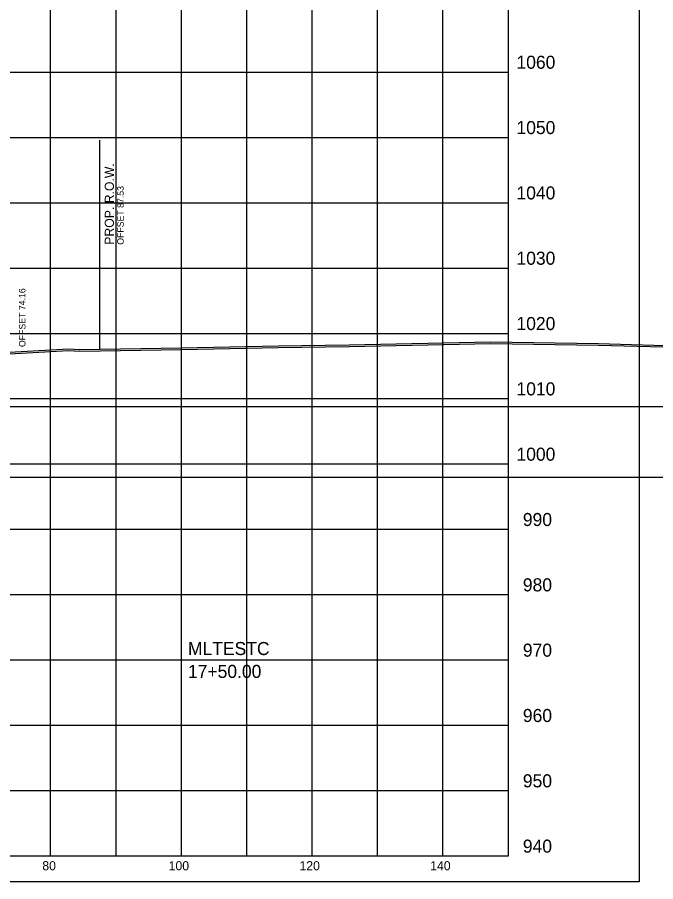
# Model space of a CAD drawing. Extents: x 1131015 to 1136271, y 133453 to 174329.
# Drawn here: x 1131415.4 to 1131513, y 167605.7 to 167738 of the extents above; entities that cross this region are included whole.
import ezdxf

# ---------------------------------------------------------------- set-up
doc = ezdxf.new("R2010")
doc.units = 0
for name, color, linetype in [('DESIGN - ROW - Right-of-Way and Easement Labels', 7, 'Continuous'), ('DESIGN - ROW - Right-of-Way Linework', 7, 'Continuous'), ('DESIGN - SCRATCH - User 1', 7, 'Continuous'), ('DESIGN - SHEET - Corner Text', 7, 'Continuous'), ('DESIGN - SHEET - Light Grid', 7, 'Continuous'), ('DESIGN - SHEET - Linework', 7, 'Continuous'), ('DESIGN - SHEET - Plot Shape', 7, 'Continuous'), ('DESIGN - TYPICAL - Slope Tie Text', 7, 'Continuous'), ('DESIGN - TYPICAL - Warning Text', 7, 'Continuous'), ('SURVEY - GROUND - Bottom of Topsoil Layer', 7, 'Continuous'), ('SURVEY - GROUND - Top of Ground', 7, 'Continuous')]:
    doc.layers.add(name, color=color, linetype=linetype)

msp = doc.modelspace()

# ---------------------------------------------------------------- linework, layer by layer
at = {"layer": 'DESIGN - ROW - Right-of-Way Linework'}
msp.add_line((1131427.99, 167687.22), (1131427.99, 167719.22), dxfattribs=at)
at = {"layer": 'DESIGN - SCRATCH - User 1'}
for p, q in [((1131340.46, 167678.46), (1131921.42, 167678.46)), ((1131340.46, 167667.66), (1131921.42, 167667.66)), ((1131340.46, 167667.66), (1131786.53, 167667.66))]:
    msp.add_line(p, q, dxfattribs=at)
at = {"layer": 'DESIGN - SHEET - Light Grid'}
msp.add_line((1131340.46, 167667.66), (1131640.46, 167667.66), dxfattribs=at)
at = {"layer": 'DESIGN - SHEET - Linework'}
for p, q in [((1131420.46, 167609.66), (1131420.46, 167819.66)), ((1131430.46, 167609.66), (1131430.46, 167819.66)), ((1131440.46, 167609.66), (1131440.46, 167819.66)), ((1131450.46, 167609.66), (1131450.46, 167819.66)), ((1131460.46, 167609.66), (1131460.46, 167819.66)), ((1131470.46, 167609.66), (1131470.46, 167819.66)), ((1131480.46, 167609.66), (1131480.46, 167819.66)), ((1131190.46, 167729.66), (1131490.46, 167729.66)), ((1131190.46, 167719.66), (1131490.46, 167719.66)), ((1131190.46, 167709.66), (1131490.46, 167709.66)), ((1131190.46, 167699.66), (1131490.46, 167699.66)), ((1131190.46, 167689.66), (1131490.46, 167689.66)), ((1131190.46, 167679.66), (1131490.46, 167679.66)), ((1131190.46, 167669.66), (1131490.46, 167669.66)), ((1131190.46, 167659.66), (1131490.46, 167659.66)), ((1131190.46, 167649.66), (1131490.46, 167649.66)), ((1131190.46, 167639.66), (1131490.46, 167639.66)), ((1131190.46, 167629.66), (1131490.46, 167629.66)), ((1131190.46, 167619.66), (1131490.46, 167619.66))]:
    msp.add_line(p, q, dxfattribs=at)
msp.add_lwpolyline([(1131190.46, 167819.66), (1131190.46, 167609.66), (1131490.46, 167609.66), (1131490.46, 167819.66)], dxfattribs=at)
at = {"layer": 'DESIGN - SHEET - Plot Shape'}
msp.add_lwpolyline([(1131170.46, 167823.6), (1131510.46, 167823.6), (1131510.46, 167605.72), (1131170.46, 167605.72)], close=True, dxfattribs=at)
at = {"layer": 'SURVEY - GROUND - Bottom of Topsoil Layer'}
for p, q in [((1131466.1, 167687.67), (1131487.72, 167688.09)), ((1131487.72, 167688.09), (1131504.24, 167687.84)), ((1131504.24, 167687.84), (1131521.6, 167687.37)), ((1131396.41, 167685.58), (1131423.2, 167687.02)), ((1131423.2, 167687.02), (1131424.91, 167686.92)), ((1131424.91, 167686.92), (1131440.48, 167687.17)), ((1131440.48, 167687.17), (1131455.27, 167687.51)), ((1131455.27, 167687.51), (1131466.1, 167687.67))]:
    msp.add_line(p, q, dxfattribs=at)
at = {"layer": 'SURVEY - GROUND - Top of Ground'}
for p, q in [((1131440.48, 167687.42), (1131455.27, 167687.76)), ((1131455.27, 167687.76), (1131466.1, 167687.92)), ((1131466.1, 167687.92), (1131487.72, 167688.34)), ((1131487.72, 167688.34), (1131504.24, 167688.09)), ((1131504.24, 167688.09), (1131521.6, 167687.62)), ((1131396.41, 167685.83), (1131423.2, 167687.27)), ((1131423.2, 167687.27), (1131424.91, 167687.17)), ((1131424.91, 167687.17), (1131440.48, 167687.42))]:
    msp.add_line(p, q, dxfattribs=at)

# ---------------------------------------------------------------- texts
at = {"layer": 'DESIGN - ROW - Right-of-Way and Easement Labels'}
for s, height, p in [('PROP. R.O.W.', 1.4, (1131430.14, 167703.22)), ('OFFSET 87.53', 1, (1131431.64, 167703.22))]:
    msp.add_text(s, height=height, rotation=90, dxfattribs=at).set_placement(p)
at = {"layer": 'DESIGN - SHEET - Corner Text'}
for s, height, p in [('1060', 2, (1131491.7, 167730.16)), ('1050', 2, (1131491.7, 167720.16)), ('1040', 2, (1131491.7, 167710.16)), ('1030', 2, (1131491.7, 167700.16)), ('1020', 2, (1131491.7, 167690.16)), ('1010', 2, (1131491.7, 167680.16)), ('1000', 2, (1131491.7, 167670.16)), ('990', 2, (1131492.68, 167660.16)), ('980', 2, (1131492.68, 167650.16)), ('970', 2, (1131492.68, 167640.16)), ('960', 2, (1131492.68, 167630.16)), ('950', 2, (1131492.68, 167620.16)), ('940', 2, (1131492.68, 167610.16)), ('80', 1.4, (1131419.19, 167607.46)), ('100', 1.4, (1131438.51, 167607.46)), ('120', 1.4, (1131458.51, 167607.46)), ('140', 1.4, (1131478.51, 167607.46))]:
    msp.add_text(s, height=height, dxfattribs=at).set_placement(p)
at = {"layer": 'DESIGN - TYPICAL - Slope Tie Text'}
msp.add_text('OFFSET 74.16', height=1, rotation=90, dxfattribs=at).set_placement((1131416.61, 167687.56))
at = {"layer": 'DESIGN - TYPICAL - Warning Text'}
for s, p in [('MLTESTC', (1131441.46, 167640.41)), ('17+50.00', (1131441.46, 167636.91))]:
    msp.add_text(s, height=2, dxfattribs=at).set_placement(p)

doc.saveas('drawing.dxf')
